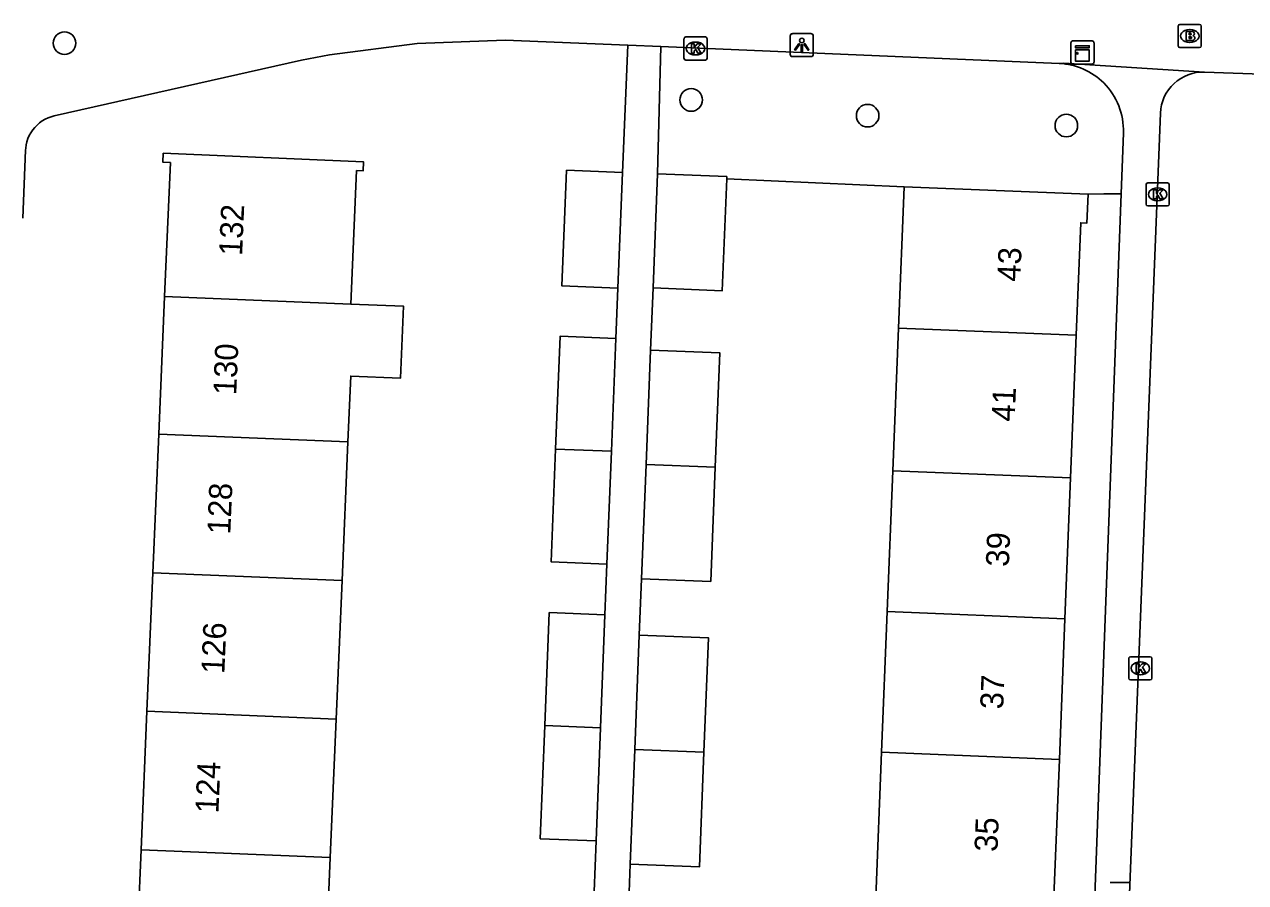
# Model space of a CAD drawing. Extents: x 161355 to 162026, y 386504 to 387459.
# Drawn here: x 161453.2 to 161506.1, y 387353.5 to 387390.7 of the extents above; entities that cross this region are included whole.
import ezdxf

# ---------------------------------------------------------------- set-up
doc = ezdxf.new("R2010")
doc.units = 0
for name, color, linetype in [('IMGEO_Boom', 7, 'Continuous'), ('IMGEO_Brandkraan', 7, 'Continuous'), ('IMGEO_Groenvoorziening', 7, 'Continuous'), ('IMGEO_Kast', 7, 'Continuous'), ('IMGEO_Kolk', 7, 'Continuous'), ('IMGEO_Lichtpunt', 7, 'Continuous'), ('IMGEO_Pand', 7, 'Continuous'), ('IMGEO_Pand_nummerreeks', 7, 'Continuous'), ('IMGEO_Rijbaan_lokaal_open', 7, 'Continuous'), ('IMGEO_Voetpad_open', 7, 'Continuous')]:
    doc.layers.add(name, color=color, linetype=linetype)

msp = doc.modelspace()

# ---------------------------------------------------------------- linework, layer by layer
at = {"layer": 'IMGEO_Boom'}
for centre in [(161454.969, 387389.906), (161482.122, 387387.443), (161489.765, 387386.761), (161498.375, 387386.331)]:
    msp.add_circle(centre, 0.489, dxfattribs=at)
at = {"layer": 'IMGEO_Brandkraan'}
for p, q in [((161503.221, 387389.789), (161503.221, 387390.641)), ((161503.296, 387390.715), (161504.148, 387390.715)), ((161504.222, 387390.641), (161504.222, 387389.789)), ((161503.709, 387390.495), (161503.734, 387390.495)), ((161504.148, 387389.715), (161503.296, 387389.715)), ((161503.732, 387389.935), (161503.707, 387389.935))]:
    msp.add_line(p, q, dxfattribs=at)
for points in [[(161503.221, 387389.789), (161503.221, 387390.641)], [(161503.296, 387390.715), (161504.148, 387390.715)], [(161504.222, 387390.641), (161504.222, 387389.789)], [(161503.569, 387390.415), (161503.569, 387390.015), (161503.782, 387390.015)], [(161503.8, 387390.415), (161503.569, 387390.415)], [(161503.748, 387390.334), (161503.694, 387390.334), (161503.694, 387390.258)], [(161503.694, 387390.258), (161503.747, 387390.258)], [(161503.756, 387390.182), (161503.694, 387390.182), (161503.694, 387390.101)], [(161503.694, 387390.101), (161503.756, 387390.101)], [(161504.148, 387389.715), (161503.296, 387389.715)]]:
    msp.add_lwpolyline(points, dxfattribs=at)
for centre, radius, start, end in [((161503.298, 387390.639), 0.0765, 91.552, 178.448), ((161503.298, 387390.639), 0.0765, 91.552, 178.448), ((161504.146, 387390.639), 0.0765, 1.552, 88.448), ((161504.146, 387390.639), 0.0765, 1.552, 88.448), ((161503.749, 387390.296), 0.0379, 267.8285, 90.9355), ((161503.757, 387390.141), 0.0404, 269.8759, 90.5077), ((161503.788, 387390.266), 0.251, 268.6676, 293.5347), ((161503.804, 387390.27), 0.145, 59.4692, 91.5367), ((161503.829, 387390.317), 0.0922, 285.5137, 58.1501), ((161503.834, 387390.125), 0.105, 301.3115, 78.989), ((161503.298, 387389.791), 0.0765, 181.552, 268.448), ((161503.298, 387389.791), 0.0765, 181.552, 268.448), ((161504.146, 387389.791), 0.0765, 271.552, 358.448), ((161504.146, 387389.791), 0.0765, 271.552, 358.448)]:
    msp.add_arc(centre, radius, start, end, dxfattribs=at)
for centre, major_axis, ratio, start_param, end_param in [((161503.708, 387390.215), (-0.387, 0.002), 0.722429, 4.712389, 7.853982), ((161503.733, 387390.215), (-0.39, 0.002), 0.717154, 1.570796, 4.712389)]:
    msp.add_ellipse(centre, major_axis=major_axis, ratio=ratio, start_param=start_param, end_param=end_param, dxfattribs=at)
at = {"layer": 'IMGEO_Groenvoorziening'}
for points in [[(161483.657, 387384.025), (161491.344, 387383.676)], [(161499.319, 387383.357), (161500, 387383.368), (161500.745, 387383.379)]]:
    msp.add_lwpolyline(points, dxfattribs=at)
at = {"layer": 'IMGEO_Kast'}
for p, q in [((161498.573, 387389.074), (161498.573, 387389.915)), ((161498.573, 387389.915), (161498.573, 387389.074)), ((161498.648, 387389.999), (161499.489, 387389.999)), ((161499.489, 387389.999), (161498.648, 387389.999)), ((161499.573, 387389.924), (161499.573, 387389.083)), ((161499.573, 387389.083), (161499.573, 387389.924)), ((161499.498, 387388.999), (161498.657, 387388.999)), ((161498.657, 387388.999), (161499.498, 387388.999))]:
    msp.add_line(p, q, dxfattribs=at)
for points in [[(161498.768, 387389.789), (161499.368, 387389.789), (161499.368, 387389.704), (161498.768, 387389.704), (161498.768, 387389.789)], [(161498.768, 387389.614), (161499.368, 387389.614), (161499.368, 387389.125), (161498.768, 387389.125), (161498.768, 387389.614)]]:
    msp.add_lwpolyline(points, dxfattribs=at)
msp.add_circle((161498.852, 387389.463), 0.0377, dxfattribs=at)
for centre, start, end in [((161498.651, 387389.921), 92.4484, 184.2845), ((161498.651, 387389.921), 92.4484, 184.2845), ((161499.495, 387389.921), 2.4484, 94.2845), ((161499.495, 387389.921), 2.4484, 94.2845), ((161498.651, 387389.077), 182.4484, 274.2845), ((161498.651, 387389.077), 182.4484, 274.2845), ((161499.495, 387389.077), 272.4484, 4.2845), ((161499.495, 387389.077), 272.4484, 4.2845)]:
    msp.add_arc(centre, 0.0779, start, end, dxfattribs=at)
at = {"layer": 'IMGEO_Kolk'}
for p, q in [((161481.808, 387389.245), (161481.808, 387390.097)), ((161481.883, 387390.171), (161482.735, 387390.171)), ((161482.809, 387390.097), (161482.809, 387389.245)), ((161482.296, 387389.951), (161482.321, 387389.951)), ((161482.735, 387389.171), (161481.883, 387389.171)), ((161482.319, 387389.391), (161482.294, 387389.391)), ((161501.83, 387382.925), (161501.83, 387383.777)), ((161501.905, 387383.851), (161502.757, 387383.851)), ((161502.831, 387383.777), (161502.831, 387382.925)), ((161502.318, 387383.631), (161502.343, 387383.631)), ((161502.757, 387382.851), (161501.905, 387382.851)), ((161502.341, 387383.071), (161502.316, 387383.071)), ((161501.079, 387362.388), (161501.079, 387363.24)), ((161501.154, 387363.314), (161502.006, 387363.314)), ((161501.567, 387363.094), (161501.592, 387363.094)), ((161502.08, 387363.24), (161502.08, 387362.388)), ((161501.59, 387362.534), (161501.565, 387362.534)), ((161502.006, 387362.314), (161501.154, 387362.314))]:
    msp.add_line(p, q, dxfattribs=at)
for points in [[(161481.808, 387389.245), (161481.808, 387390.097)], [(161481.883, 387390.171), (161482.735, 387390.171)], [(161482.809, 387390.097), (161482.809, 387389.245)], [(161482.129, 387389.871), (161482.252, 387389.871), (161482.252, 387389.72), (161482.382, 387389.871), (161482.546, 387389.871), (161482.4, 387389.72), (161482.553, 387389.471), (161482.401, 387389.471), (161482.316, 387389.635), (161482.252, 387389.568), (161482.252, 387389.471), (161482.129, 387389.471), (161482.129, 387389.871)], [(161482.735, 387389.171), (161481.883, 387389.171)], [(161501.83, 387382.925), (161501.83, 387383.777)], [(161501.905, 387383.851), (161502.757, 387383.851)], [(161502.831, 387383.777), (161502.831, 387382.925)], [(161502.151, 387383.551), (161502.274, 387383.551), (161502.274, 387383.4), (161502.404, 387383.551), (161502.568, 387383.551), (161502.422, 387383.4), (161502.575, 387383.151), (161502.423, 387383.151), (161502.338, 387383.315), (161502.274, 387383.248), (161502.274, 387383.151), (161502.151, 387383.151), (161502.151, 387383.551)], [(161502.757, 387382.851), (161501.905, 387382.851)], [(161501.079, 387362.388), (161501.079, 387363.24)], [(161501.154, 387363.314), (161502.006, 387363.314)], [(161502.08, 387363.24), (161502.08, 387362.388)], [(161501.4, 387363.014), (161501.523, 387363.014), (161501.523, 387362.863), (161501.653, 387363.014), (161501.817, 387363.014), (161501.671, 387362.863), (161501.824, 387362.614), (161501.672, 387362.614), (161501.587, 387362.778), (161501.523, 387362.711), (161501.523, 387362.614), (161501.4, 387362.614), (161501.4, 387363.014)], [(161502.006, 387362.314), (161501.154, 387362.314)]]:
    msp.add_lwpolyline(points, dxfattribs=at)
for centre, start, end in [((161481.885, 387390.095), 91.552, 178.448), ((161481.885, 387390.095), 91.552, 178.448), ((161482.733, 387390.095), 1.552, 88.448), ((161482.733, 387390.095), 1.552, 88.448), ((161481.885, 387389.247), 181.552, 268.448), ((161481.885, 387389.247), 181.552, 268.448), ((161482.733, 387389.247), 271.552, 358.448), ((161482.733, 387389.247), 271.552, 358.448), ((161501.907, 387383.775), 91.552, 178.448), ((161501.907, 387383.775), 91.552, 178.448), ((161502.755, 387383.775), 1.552, 88.448), ((161502.755, 387383.775), 1.552, 88.448), ((161501.907, 387382.927), 181.552, 268.448), ((161501.907, 387382.927), 181.552, 268.448), ((161502.755, 387382.927), 271.552, 358.448), ((161502.755, 387382.927), 271.552, 358.448), ((161501.156, 387363.238), 91.552, 178.448), ((161501.156, 387363.238), 91.552, 178.448), ((161502.004, 387363.238), 1.552, 88.448), ((161502.004, 387363.238), 1.552, 88.448), ((161501.156, 387362.39), 181.552, 268.448), ((161501.156, 387362.39), 181.552, 268.448), ((161502.004, 387362.39), 271.552, 358.448), ((161502.004, 387362.39), 271.552, 358.448)]:
    msp.add_arc(centre, 0.0765, start, end, dxfattribs=at)
for centre, major_axis, ratio, start_param, end_param in [((161482.295, 387389.671), (-0.387, 0.002), 0.722429, 4.712389, 7.853982), ((161482.32, 387389.671), (-0.39, 0.002), 0.717154, 1.570796, 4.712389), ((161502.317, 387383.351), (-0.387, 0.002), 0.722429, 4.712389, 7.853982), ((161502.342, 387383.351), (-0.39, 0.002), 0.717154, 1.570796, 4.712389), ((161501.566, 387362.814), (-0.387, 0.002), 0.722429, 4.712389, 7.853982), ((161501.591, 387362.814), (-0.39, 0.002), 0.717154, 1.570796, 4.712389)]:
    msp.add_ellipse(centre, major_axis=major_axis, ratio=ratio, start_param=start_param, end_param=end_param, dxfattribs=at)
at = {"layer": 'IMGEO_Lichtpunt'}
for p, q in [((161486.413, 387390.22), (161486.413, 387389.413)), ((161486.413, 387390.22), (161486.413, 387389.413)), ((161487.315, 387390.315), (161486.507, 387390.315)), ((161487.315, 387390.315), (161486.507, 387390.315)), ((161487.409, 387389.413), (161487.409, 387390.22)), ((161487.409, 387389.413), (161487.409, 387390.22)), ((161486.507, 387389.319), (161487.315, 387389.319)), ((161486.507, 387389.319), (161487.315, 387389.319)), ((161501.088, 387353.531), (161500.28, 387353.531)), ((161501.088, 387353.531), (161500.28, 387353.531))]:
    msp.add_line(p, q, dxfattribs=at)
for points in [[(161486.787, 387389.884), (161486.826, 387389.856), (161486.638, 387389.594), (161486.6, 387389.621), (161486.787, 387389.884)], [(161486.889, 387389.836), (161486.936, 387389.836), (161486.936, 387389.514), (161486.889, 387389.514), (161486.889, 387389.836)], [(161486.999, 387389.856), (161487.037, 387389.883), (161487.224, 387389.621), (161487.185, 387389.593), (161486.999, 387389.856)]]:
    msp.add_lwpolyline(points, dxfattribs=at)
msp.add_circle((161486.912, 387390.018), 0.0994, dxfattribs=at)
for centre, start, end in [((161486.507, 387390.22), 90, 180), ((161486.507, 387390.22), 90, 180), ((161487.315, 387390.22), 0, 90), ((161487.315, 387390.22), 0, 90), ((161486.507, 387389.413), 180, 270), ((161486.507, 387389.413), 180, 270), ((161487.315, 387389.413), 270, 0), ((161487.315, 387389.413), 270, 360)]:
    msp.add_arc(centre, 0.0946, start, end, dxfattribs=at)
at = {"layer": 'IMGEO_Pand'}
for points in [[(161459.305, 387378.927), (161459.552, 387384.732), (161459.231, 387384.745), (161459.248, 387385.135), (161467.916, 387384.766), (161467.9, 387384.367), (161467.622, 387384.379), (161467.376, 387378.6)], [(161479.137, 387384.3), (161476.719, 387384.394), (161476.522, 387379.388), (161478.941, 387379.294)], [(161478.941, 387379.294), (161479.137, 387384.3)], [(161480.663, 387384.24), (161480.467, 387379.297)], [(161480.663, 387384.24), (161483.661, 387384.122), (161483.657, 387384.025)], [(161480.467, 387379.297), (161483.465, 387379.178), (161483.657, 387384.025)], [(161491.099, 387377.555), (161491.344, 387383.676)], [(161491.344, 387383.676), (161499.319, 387383.357)], [(161499.319, 387383.357), (161499.269, 387382.109), (161499.001, 387382.12), (161498.806, 387377.247)], [(161459.051, 387372.957), (161459.305, 387378.927)], [(161459.305, 387378.927), (161467.376, 387378.6)], [(161467.376, 387378.6), (161469.657, 387378.501), (161469.524, 387375.385), (161467.37, 387375.477), (161467.249, 387372.625)], [(161490.853, 387371.376), (161491.099, 387377.555)], [(161498.806, 387377.247), (161491.099, 387377.555)], [(161478.855, 387377.107), (161476.437, 387377.202), (161476.245, 387372.316)], [(161478.663, 387372.221), (161478.855, 387377.107)], [(161498.806, 387377.247), (161498.56, 387371.068)], [(161480.361, 387376.608), (161480.164, 387371.652)], [(161483.162, 387371.533), (161483.358, 387376.489), (161480.361, 387376.608)], [(161458.796, 387366.955), (161459.051, 387372.957)], [(161459.051, 387372.957), (161467.249, 387372.625)], [(161467.249, 387372.625), (161466.993, 387366.622)], [(161476.245, 387372.316), (161476.053, 387367.426), (161478.471, 387367.331)], [(161478.663, 387372.221), (161476.245, 387372.316)], [(161478.471, 387367.331), (161478.663, 387372.221)], [(161480.164, 387371.652), (161479.968, 387366.698)], [(161479.968, 387366.698), (161482.966, 387366.579), (161483.162, 387371.533)], [(161480.164, 387371.652), (161483.162, 387371.533)], [(161490.609, 387365.27), (161490.853, 387371.376)], [(161490.853, 387371.376), (161498.56, 387371.068)], [(161498.56, 387371.068), (161498.316, 387364.962)], [(161458.54, 387360.952), (161458.796, 387366.955)], [(161466.993, 387366.622), (161458.796, 387366.955)], [(161466.993, 387366.622), (161466.738, 387360.619)], [(161478.385, 387365.138), (161475.967, 387365.233), (161475.775, 387360.336)], [(161478.193, 387360.241), (161478.385, 387365.138)], [(161490.365, 387359.176), (161490.609, 387365.27)], [(161490.609, 387365.27), (161498.316, 387364.962)], [(161498.316, 387364.962), (161498.072, 387358.868)], [(161479.871, 387364.258), (161479.675, 387359.302)], [(161482.673, 387359.183), (161482.869, 387364.139), (161479.871, 387364.258)], [(161458.285, 387354.95), (161458.54, 387360.952)], [(161458.54, 387360.952), (161466.738, 387360.619)], [(161466.738, 387360.619), (161466.483, 387354.617)], [(161475.775, 387360.336), (161475.583, 387355.428), (161478.001, 387355.333)], [(161475.775, 387360.336), (161478.193, 387360.241)], [(161478.001, 387355.333), (161478.193, 387360.241)], [(161479.675, 387359.302), (161479.478, 387354.331)], [(161479.478, 387354.331), (161482.476, 387354.212), (161482.673, 387359.183)], [(161479.675, 387359.302), (161482.673, 387359.183)], [(161490.114, 387352.891), (161490.365, 387359.176)], [(161498.072, 387358.868), (161490.365, 387359.176)], [(161498.072, 387358.868), (161497.821, 387352.583)], [(161458.029, 387348.947), (161458.285, 387354.95)], [(161466.483, 387354.617), (161458.285, 387354.95)], [(161466.483, 387354.617), (161466.227, 387348.614)]]:
    msp.add_lwpolyline(points, dxfattribs=at)
at = {"layer": 'IMGEO_Rijbaan_lokaal_open'}
for points in [[(161517.618, 387388.189), (161504.363, 387388.647)], [(161500.117, 387327.957), (161502.454, 387386.874)]]:
    msp.add_lwpolyline(points, dxfattribs=at)
msp.add_arc((161504.294, 387386.807), 1.842, 87.862, 177.9073, dxfattribs=at)
at = {"layer": 'IMGEO_Voetpad_open'}
for points in [[(161479.375, 387389.814), (161474.065, 387390.038), (161470.244, 387389.887), (161466.452, 387389.396), (161465.237, 387389.165), (161454.523, 387386.754), (161454.385, 387386.717), (161454.252, 387386.667), (161454.123, 387386.606), (161454.001, 387386.533), (161453.885, 387386.45), (161453.777, 387386.356), (161453.678, 387386.254), (161453.589, 387386.143), (161453.509, 387386.025), (161453.441, 387385.899), (161453.384, 387385.769), (161453.339, 387385.633), (161453.306, 387385.495), (161453.286, 387385.354), (161453.28, 387385.261), (161453.163, 387382.324)], [(161479.375, 387389.814), (161479.137, 387384.3)], [(161480.807, 387389.753), (161479.375, 387389.814)], [(161480.807, 387389.753), (161480.663, 387384.24)], [(161498.068, 387389.025), (161480.807, 387389.753)], [(161504.363, 387388.647), (161498.271, 387389.032), (161498.068, 387389.025)], [(161500.745, 387383.379), (161500.844, 387386.024)], [(161498.714, 387328.954), (161500, 387363.41), (161500.745, 387383.379)], [(161478.941, 387379.294), (161478.855, 387377.107)], [(161480.361, 387376.608), (161480.467, 387379.297)], [(161478.471, 387367.331), (161478.385, 387365.138)], [(161479.871, 387364.258), (161479.968, 387366.698)], [(161478.001, 387355.333), (161477.915, 387353.138)], [(161479.382, 387351.907), (161479.478, 387354.331)]]:
    msp.add_lwpolyline(points, dxfattribs=at)
for centre, radius, start, end in [((161497.945, 387386.118), 2.909, 45.0688, 87.5853), ((161497.921, 387386.121), 2.925, 358.1019, 44.6915)]:
    msp.add_arc(centre, radius, start, end, dxfattribs=at)

# ---------------------------------------------------------------- texts
at = {"layer": 'IMGEO_Pand_nummerreeks'}
for s, rotation, p in [('132', 87.5637, (161462.661, 387380.674)), ('43', 87.7129, (161496.377, 387379.555)), ('130', 87.5637, (161462.406, 387374.641)), ('41', 87.713, (161496.135, 387373.492)), ('128', 87.5637, (161462.149, 387368.602)), ('39', 87.7129, (161495.884, 387367.203)), ('126', 87.5637, (161461.891, 387362.559)), ('37', 87.713, (161495.637, 387361.027)), ('124', 87.5637, (161461.634, 387356.52)), ('35', 87.7129, (161495.39, 387354.851))]:
    msp.add_text(s, height=1, rotation=rotation, dxfattribs=at).set_placement(p)

doc.saveas('drawing.dxf')
